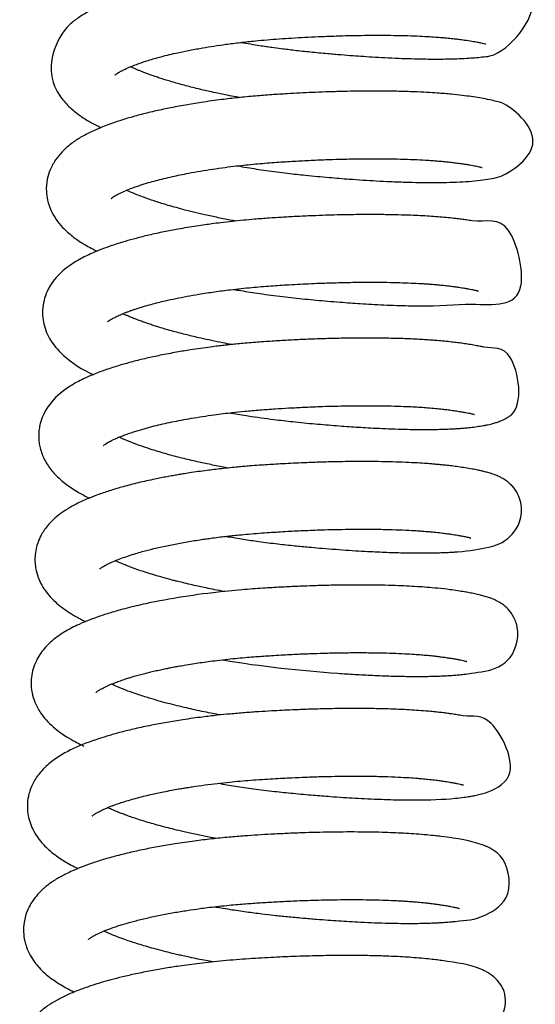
# Model space of a CAD drawing. Header units: inches. Extents: x 0 to 77643, y -44170 to 0.
# Tile 365 of 546: x 76166.67 to 76169.33, y -39544.44 to -39539.37. Entities that reach past the tile are written whole.
import ezdxf

# ---------------------------------------------------------------- set-up
doc = ezdxf.new("R2010")
doc.units = ezdxf.units.IN
doc.header["$MEASUREMENT"] = 0
doc.layers.get('0').update_dxf_attribs({"lineweight": 0})
doc.layers.add('FAKRO LOFT LADDERS', color=7, linetype='Continuous')

# ---------------------------------------------------------------- blocks, each defined once
blk = doc.blocks.new('A$C6AF374F8')
at = {"layer": 'FAKRO LOFT LADDERS', "color": 7, "linetype": 'Continuous'}
for points, knots in [([(606.175, 2338.95), (606.337, 2338.922), (606.653, 2338.869), (607.084, 2338.801), (607.452, 2338.746), (607.821, 2338.694), (608.307, 2338.628), (608.97, 2338.546), (609.769, 2338.459), (610.574, 2338.384), (611.303, 2338.321), (611.924, 2338.273), (612.51, 2338.232), (613.12, 2338.193), (613.784, 2338.157), (614.455, 2338.128), (615.101, 2338.108), (615.675, 2338.096), (616.215, 2338.092), (616.753, 2338.096), (617.294, 2338.109), (617.784, 2338.132), (618.215, 2338.16), (618.621, 2338.205), (619.852, 2338.279), (622.497, 2341.666), (618.752, 2342.501), (616.598, 2342.721), (614.732, 2342.785), (614.006, 2342.799), (613.335, 2342.804), (612.664, 2342.801), (611.936, 2342.792), (609.693, 2342.737), (607.34, 2342.604), (605.247, 2342.35), (604.655, 2342.269), (604.056, 2342.179), (603.505, 2342.086), (602.967, 2341.988), (602.427, 2341.88), (601.786, 2341.739), (601.093, 2341.567), (600.336, 2341.351), (599.592, 2341.104), (598.911, 2340.831), (598.32, 2340.548), (597.794, 2340.231), (596.648, 2339.378), (596.085, 2337.594), (596.713, 2336.38), (596.918, 2336.072), (597.169, 2335.78), (597.43, 2335.527), (597.718, 2335.29), (598.006, 2335.086), (598.363, 2334.863), (598.668, 2334.696), (598.898, 2334.583), (598.947, 2334.559)], [0.52578025, 0.52578025, 0.52578025, 0.52578025, 0.52586724, 0.52595029, 0.52600953, 0.52606237, 0.5261446, 0.52626511, 0.52641024, 0.52656395, 0.52669036, 0.52680021, 0.52690061, 0.52701388, 0.52714279, 0.52728356, 0.5274143, 0.5275439, 0.527657, 0.5277818, 0.52792819, 0.52806821, 0.52818768, 0.52830756, 0.52844932, 0.52950083, 0.53042488, 0.53127321, 0.53143844, 0.53158426, 0.53170809, 0.53182603, 0.53196181, 0.53210769, 0.53303494, 0.53312958, 0.53324727, 0.53336187, 0.53346771, 0.53356596, 0.5336809, 0.5337973, 0.53397203, 0.53414138, 0.53433548, 0.53454596, 0.53472107, 0.53490098, 0.53507105, 0.53599084, 0.53607841, 0.53619896, 0.5363068, 0.53641247, 0.53651776, 0.53663465, 0.53671609, 0.53687653, 0.5369194, 0.5369194, 0.5369194, 0.5369194]), ([(599.681, 2337.271), (599.681, 2337.271), (599.683, 2337.274), (599.71, 2337.298), (599.782, 2337.352), (599.91, 2337.43), (600.107, 2337.536), (600.434, 2337.686), (600.879, 2337.858), (601.419, 2338.036), (602.08, 2338.225), (602.815, 2338.402), (603.542, 2338.552), (604.163, 2338.665), (604.78, 2338.766), (605.422, 2338.859), (606.138, 2338.949), (606.852, 2339.025), (607.523, 2339.086), (608.147, 2339.133), (608.797, 2339.176), (609.464, 2339.215), (610.062, 2339.244), (610.526, 2339.264), (610.905, 2339.278), (611.329, 2339.292), (611.89, 2339.306), (612.583, 2339.318), (613.324, 2339.321), (614.073, 2339.315), (614.755, 2339.3), (615.365, 2339.277), (615.868, 2339.25), (616.272, 2339.224), (616.587, 2339.198), (616.825, 2339.177), (617.01, 2339.158), (617.19, 2339.138), (617.425, 2339.11), (617.735, 2339.068), (618.066, 2339.018), (618.344, 2338.969), (618.55, 2338.927), (618.695, 2338.892), (618.763, 2338.873), (618.795, 2338.862), (618.799, 2338.861), (618.799, 2338.861)], [0.46638157, 0.46638157, 0.46638157, 0.46638157, 0.466410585, 0.466516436, 0.466637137, 0.466717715, 0.466825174, 0.466998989, 0.467172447, 0.467328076, 0.467521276, 0.467739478, 0.467886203, 0.468035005, 0.468155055, 0.468284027, 0.468436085, 0.46858935, 0.468707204, 0.468828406, 0.468950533, 0.469081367, 0.469212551, 0.469295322, 0.469351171, 0.469433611, 0.469544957, 0.469685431, 0.469854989, 0.470008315, 0.470171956, 0.47031865, 0.470445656, 0.470553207, 0.47064165, 0.470711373, 0.470762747, 0.470812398, 0.470885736, 0.470998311, 0.471147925, 0.471288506, 0.471395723, 0.471514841, 0.471611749, 0.471676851, 0.47170707, 0.47170707, 0.47170707, 0.47170707]), ([(606.091, 2336.108), (606.034, 2336.118), (605.83, 2336.156), (605.452, 2336.229), (604.994, 2336.323), (604.581, 2336.413), (604.214, 2336.497), (603.74, 2336.611), (603.154, 2336.762), (602.529, 2336.94), (602.073, 2337.083), (601.756, 2337.189), (601.544, 2337.263), (601.35, 2337.333), (601.171, 2337.4), (601.008, 2337.465), (600.858, 2337.526), (600.709, 2337.589), (600.581, 2337.646), (600.5, 2337.684), (600.47, 2337.698)], [0.463358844, 0.463358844, 0.463358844, 0.463358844, 0.463393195, 0.463483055, 0.463590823, 0.463679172, 0.463746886, 0.463830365, 0.463995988, 0.464153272, 0.46429319, 0.464358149, 0.464420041, 0.464479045, 0.464535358, 0.464589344, 0.464641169, 0.464690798, 0.46475336, 0.464792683, 0.464792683, 0.464792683, 0.464792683]), ([(605.981, 2332.589), (606.147, 2332.56), (606.639, 2332.478), (607.502, 2332.347), (608.51, 2332.215), (609.599, 2332.094), (610.665, 2331.996), (611.653, 2331.917), (612.461, 2331.861), (613.171, 2331.818), (613.897, 2331.782), (614.64, 2331.754), (615.351, 2331.737), (615.999, 2331.731), (616.646, 2331.736), (617.286, 2331.754), (617.932, 2331.792), (618.497, 2331.843), (619.032, 2331.933), (619.761, 2332.013), (622.312, 2333.752), (619.952, 2335.805), (619.273, 2335.926), (618.888, 2336.017), (618.484, 2336.089), (618.049, 2336.157), (617.564, 2336.223), (617.099, 2336.274), (616.664, 2336.313), (616.247, 2336.344), (615.724, 2336.377), (615.068, 2336.407), (614.308, 2336.43), (613.509, 2336.442), (612.73, 2336.442), (612.004, 2336.435), (611.282, 2336.421), (610.567, 2336.399), (609.863, 2336.372), (609.203, 2336.341), (608.507, 2336.302), (607.741, 2336.254), (606.892, 2336.188), (606.033, 2336.105), (605.097, 2335.997), (604.188, 2335.871), (603.279, 2335.722), (602.471, 2335.57), (601.686, 2335.401), (600.973, 2335.226), (600.307, 2335.039), (599.625, 2334.822), (599.004, 2334.591), (598.41, 2334.328), (597.898, 2334.062), (597.392, 2333.725), (596.964, 2333.35), (596.597, 2332.905), (596.333, 2332.428), (596.16, 2331.87), (596.118, 2331.333), (596.194, 2330.779), (596.367, 2330.283), (596.639, 2329.815), (597.007, 2329.367), (597.473, 2328.954), (598.048, 2328.564), (598.486, 2328.327), (598.734, 2328.207), (598.753, 2328.198)], [0.53843927, 0.53843927, 0.53843927, 0.53843927, 0.53852895, 0.53870296, 0.53889688, 0.53905787, 0.53927386, 0.53946003, 0.53959085, 0.53972068, 0.53986214, 0.54001504, 0.54017197, 0.54031743, 0.54045314, 0.54063716, 0.5408149, 0.54100111, 0.54117604, 0.54136925, 0.54205136, 0.54272419, 0.54287184, 0.54302313, 0.54316818, 0.54330492, 0.54344283, 0.54358857, 0.54367623, 0.54376862, 0.54388946, 0.54403583, 0.54419725, 0.54435964, 0.54450733, 0.54464054, 0.54476167, 0.54489899, 0.54502145, 0.54513226, 0.5452448, 0.54538422, 0.54553231, 0.54568956, 0.54584009, 0.54603714, 0.54619375, 0.54636265, 0.54652017, 0.54668621, 0.54683503, 0.54698967, 0.54719994, 0.54734385, 0.54752752, 0.54769451, 0.54787607, 0.54802657, 0.54818604, 0.54832151, 0.54848585, 0.548605, 0.54876174, 0.54890531, 0.54905988, 0.54926295, 0.54945371, 0.54965615, 0.54967241, 0.54967241, 0.54967241, 0.54967241]), ([(599.485, 2330.91), (599.485, 2330.91), (599.493, 2330.918), (599.548, 2330.965), (599.68, 2331.05), (599.885, 2331.161), (600.151, 2331.286), (600.513, 2331.433), (600.928, 2331.58), (601.377, 2331.719), (601.789, 2331.834), (602.198, 2331.939), (602.614, 2332.037), (603.041, 2332.128), (603.52, 2332.223), (604.073, 2332.323), (604.703, 2332.423), (605.324, 2332.511), (606.06, 2332.602), (606.902, 2332.69), (607.867, 2332.767), (608.789, 2332.827), (609.677, 2332.876), (610.489, 2332.91), (611.269, 2332.936), (612.041, 2332.952), (612.85, 2332.96), (613.65, 2332.957), (614.399, 2332.943), (615.074, 2332.92), (615.612, 2332.893), (616.007, 2332.867), (616.287, 2332.846), (616.545, 2332.824), (616.807, 2332.798), (617.073, 2332.769), (617.338, 2332.735), (617.578, 2332.701), (617.789, 2332.669), (617.966, 2332.64), (618.128, 2332.611), (618.269, 2332.584), (618.39, 2332.557), (618.479, 2332.536), (618.545, 2332.518), (618.58, 2332.508), (618.6, 2332.501), (618.601, 2332.501), (618.601, 2332.501)], [0.453533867, 0.453533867, 0.453533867, 0.453533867, 0.453596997, 0.45373627, 0.453859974, 0.453973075, 0.454115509, 0.45423994, 0.454411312, 0.454543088, 0.454650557, 0.454759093, 0.454867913, 0.454964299, 0.455065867, 0.45519949, 0.455332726, 0.455469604, 0.455584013, 0.455779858, 0.455966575, 0.456143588, 0.456310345, 0.456477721, 0.456614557, 0.456769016, 0.456940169, 0.457112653, 0.457280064, 0.457441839, 0.45759139, 0.457685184, 0.457757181, 0.457825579, 0.45791068, 0.4579974, 0.458087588, 0.458188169, 0.458263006, 0.458343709, 0.458422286, 0.458500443, 0.458579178, 0.458658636, 0.458717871, 0.458772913, 0.458848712, 0.458865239, 0.458865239, 0.458865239, 0.458865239]), ([(605.897, 2329.747), (605.831, 2329.759), (605.529, 2329.815), (604.99, 2329.921), (604.33, 2330.064), (603.718, 2330.207), (603.046, 2330.378), (602.361, 2330.57), (601.696, 2330.779), (601.158, 2330.968), (600.675, 2331.156), (600.403, 2331.276), (600.277, 2331.336)], [0.450509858, 0.450509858, 0.450509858, 0.450509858, 0.450549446, 0.450693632, 0.450841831, 0.450969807, 0.451097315, 0.451304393, 0.451470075, 0.451629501, 0.451778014, 0.451942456, 0.451942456, 0.451942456, 0.451942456]), ([(605.796, 2326.226), (605.917, 2326.205), (606.361, 2326.131), (607.199, 2326.001), (608.306, 2325.854), (609.476, 2325.726), (610.468, 2325.636), (611.244, 2325.573), (611.807, 2325.532), (612.346, 2325.495), (612.924, 2325.46), (613.553, 2325.428), (614.186, 2325.402), (614.779, 2325.385), (616.246, 2325.352), (618.26, 2325.592), (621.239, 2325.168), (620.012, 2330.247), (618.774, 2329.633), (617.803, 2329.804), (617.526, 2329.84), (617.221, 2329.879), (616.849, 2329.918), (616.434, 2329.955), (615.99, 2329.988), (615.533, 2330.015), (615.021, 2330.04), (614.421, 2330.061), (613.721, 2330.076), (612.987, 2330.082), (612.299, 2330.08), (611.687, 2330.072), (611.117, 2330.06), (610.51, 2330.043), (609.802, 2330.017), (609.037, 2329.982), (608.295, 2329.94), (607.583, 2329.895), (606.925, 2329.846), (606.295, 2329.789), (605.714, 2329.73), (605.17, 2329.667), (604.701, 2329.607), (604.287, 2329.55), (603.863, 2329.487), (603.399, 2329.413), (602.833, 2329.315), (602.168, 2329.187), (601.445, 2329.029), (600.783, 2328.865), (600.264, 2328.721), (599.849, 2328.595), (599.444, 2328.463), (599.02, 2328.31), (598.603, 2328.14), (598.249, 2327.98), (597.911, 2327.81), (597.139, 2327.366), (596.424, 2326.725), (596.039, 2325.79), (595.936, 2325.286), (595.937, 2324.798), (596.028, 2324.322), (596.189, 2323.896), (596.42, 2323.495), (596.699, 2323.138), (597.332, 2322.509), (597.981, 2322.105), (598.577, 2321.821)], [0.55119359, 0.55119359, 0.55119359, 0.55119359, 0.55125922, 0.55143191, 0.55163819, 0.55184008, 0.5520457, 0.55216293, 0.55225882, 0.55235345, 0.55246248, 0.55258603, 0.55271906, 0.55284353, 0.5529576, 0.55367076, 0.55460038, 0.55525092, 0.55599541, 0.55608345, 0.5561526, 0.55623808, 0.55633926, 0.55644714, 0.55654962, 0.55665536, 0.55675972, 0.55688567, 0.55703331, 0.55718209, 0.55731113, 0.55742023, 0.55751845, 0.5576202, 0.55774478, 0.55789256, 0.55802065, 0.55813214, 0.55826417, 0.55836516, 0.55846472, 0.55857432, 0.55865877, 0.5587217, 0.55880327, 0.55889679, 0.55898736, 0.55913368, 0.55929695, 0.55944339, 0.55957418, 0.55966113, 0.55974853, 0.55988366, 0.56000231, 0.56010786, 0.56020685, 0.5603261, 0.56088154, 0.56101587, 0.56114131, 0.56128096, 0.56139546, 0.56152503, 0.56164744, 0.56178461, 0.5619147, 0.56243243, 0.56243243, 0.56243243, 0.56243243]), ([(599.29, 2324.55), (599.29, 2324.55), (599.296, 2324.556), (599.333, 2324.588), (599.403, 2324.637), (599.499, 2324.696), (599.597, 2324.751), (599.719, 2324.813), (599.871, 2324.885), (600.051, 2324.964), (600.251, 2325.044), (600.415, 2325.106), (600.565, 2325.159), (600.728, 2325.215), (600.923, 2325.278), (601.191, 2325.36), (601.52, 2325.454), (601.891, 2325.551), (602.316, 2325.653), (602.988, 2325.801), (603.845, 2325.96), (604.801, 2326.106), (605.709, 2326.224), (606.679, 2326.327), (607.688, 2326.407), (608.719, 2326.475), (609.608, 2326.521), (610.338, 2326.55), (610.84, 2326.567), (611.317, 2326.58), (611.821, 2326.59), (612.369, 2326.597), (613.003, 2326.599), (613.677, 2326.593), (614.341, 2326.578), (614.925, 2326.557), (615.356, 2326.535), (615.661, 2326.516), (615.861, 2326.503), (616.04, 2326.489), (616.221, 2326.474), (616.434, 2326.455), (616.692, 2326.429), (616.961, 2326.398), (617.199, 2326.366), (617.39, 2326.339), (617.548, 2326.315), (617.703, 2326.29), (617.849, 2326.265), (617.99, 2326.239), (618.109, 2326.215), (618.212, 2326.192), (618.29, 2326.173), (618.339, 2326.16), (618.364, 2326.153), (618.401, 2326.142), (618.397, 2326.143), (618.396, 2326.144), (618.396, 2326.144)], [0.440684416, 0.440684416, 0.440684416, 0.440684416, 0.440749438, 0.440845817, 0.440952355, 0.4410041, 0.44108583, 0.441148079, 0.441206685, 0.441311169, 0.441386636, 0.44144205, 0.441491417, 0.441543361, 0.441605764, 0.441676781, 0.441786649, 0.44188622, 0.441976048, 0.442109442, 0.442377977, 0.442549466, 0.442716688, 0.442931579, 0.443122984, 0.443301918, 0.443524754, 0.443634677, 0.443726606, 0.443819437, 0.443917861, 0.444029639, 0.444155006, 0.444315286, 0.444466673, 0.444605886, 0.444732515, 0.444791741, 0.444846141, 0.444895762, 0.444941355, 0.445001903, 0.44508547, 0.445182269, 0.4452684, 0.445338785, 0.445399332, 0.445457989, 0.445537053, 0.445604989, 0.445675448, 0.4457467, 0.44581621, 0.445863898, 0.445899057, 0.445946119, 0.446025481, 0.446044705, 0.446044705, 0.446044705, 0.446044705]), ([(605.698, 2323.386), (605.543, 2323.415), (605.189, 2323.482), (604.655, 2323.59), (604.152, 2323.7), (603.729, 2323.798), (603.375, 2323.884), (603.029, 2323.972), (602.673, 2324.067), (602.308, 2324.17), (601.978, 2324.269), (601.704, 2324.355), (601.461, 2324.434), (601.219, 2324.517), (600.977, 2324.604), (600.744, 2324.692), (600.529, 2324.778), (600.346, 2324.855), (600.21, 2324.915), (600.127, 2324.953), (600.09, 2324.971), (600.08, 2324.975)], [0.437662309, 0.437662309, 0.437662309, 0.437662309, 0.437755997, 0.437878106, 0.437994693, 0.438077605, 0.438155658, 0.438232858, 0.438316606, 0.438408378, 0.438502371, 0.438568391, 0.438628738, 0.438704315, 0.438774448, 0.438847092, 0.438925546, 0.438991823, 0.439045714, 0.439082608, 0.439094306, 0.439094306, 0.439094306, 0.439094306]), ([(605.592, 2319.867), (605.623, 2319.862), (605.937, 2319.808), (606.689, 2319.686), (607.748, 2319.538), (608.905, 2319.403), (609.989, 2319.3), (610.916, 2319.222), (611.617, 2319.17), (612.117, 2319.137), (612.623, 2319.106), (613.177, 2319.076), (613.797, 2319.048), (614.43, 2319.027), (615.007, 2319.015), (615.491, 2319.011), (615.908, 2319.011), (616.322, 2319.017), (616.72, 2319.028), (617.053, 2319.042), (617.312, 2319.057), (617.538, 2319.073), (617.797, 2319.094), (618.105, 2319.126), (618.425, 2319.171), (618.687, 2319.216), (618.883, 2319.255), (619.058, 2319.295), (619.246, 2319.344), (619.415, 2319.398), (619.573, 2319.457), (619.741, 2319.531), (619.922, 2319.632), (620.762, 2320.18), (620.283, 2323.472), (619.094, 2323.15), (618.487, 2323.296), (618.232, 2323.342), (617.938, 2323.392), (617.635, 2323.438), (617.338, 2323.479), (617.016, 2323.519), (616.667, 2323.556), (616.311, 2323.588), (615.969, 2323.614), (615.623, 2323.637), (615.235, 2323.659), (614.706, 2323.684), (614.004, 2323.706), (613.124, 2323.72), (612.223, 2323.721), (611.353, 2323.709), (610.508, 2323.689), (609.656, 2323.658), (608.808, 2323.619), (607.967, 2323.572), (607.125, 2323.516), (606.433, 2323.459), (605.921, 2323.41), (605.593, 2323.376), (605.287, 2323.342), (604.958, 2323.303), (604.379, 2323.231), (603.659, 2323.128), (602.797, 2322.984), (602.037, 2322.84), (601.279, 2322.675), (600.603, 2322.509), (600.054, 2322.356), (599.626, 2322.226), (599.217, 2322.091), (598.774, 2321.93), (598.368, 2321.763), (598.018, 2321.602), (597.692, 2321.437), (596.763, 2320.895), (595.977, 2320.092), (595.764, 2319.029), (595.739, 2318.72), (595.752, 2318.421), (595.8, 2318.118), (595.884, 2317.818), (596.01, 2317.514), (596.228, 2317.121), (596.602, 2316.652), (597.144, 2316.18), (597.749, 2315.789), (598.165, 2315.57), (598.359, 2315.477)], [0.5639434, 0.5639434, 0.5639434, 0.5639434, 0.5639598, 0.56411263, 0.56434486, 0.56451645, 0.56471935, 0.56491566, 0.56501306, 0.56510339, 0.56519316, 0.56529947, 0.56542327, 0.56556148, 0.56569037, 0.56579577, 0.56588887, 0.56598442, 0.56609874, 0.56619538, 0.56625729, 0.56631947, 0.5663946, 0.56649541, 0.56661589, 0.56672689, 0.56679583, 0.56686156, 0.56695172, 0.56702886, 0.56708237, 0.56714195, 0.56722314, 0.56727349, 0.56792003, 0.56846701, 0.56854164, 0.56863447, 0.56874383, 0.56883836, 0.56892136, 0.5690063, 0.56910474, 0.56919778, 0.56927294, 0.56935267, 0.56943996, 0.56953475, 0.56969853, 0.56987751, 0.57005643, 0.57020947, 0.57035576, 0.57051115, 0.57066002, 0.57079982, 0.57094981, 0.57109952, 0.57116315, 0.57122176, 0.57127513, 0.57132739, 0.5714, 0.57159106, 0.57172869, 0.57189789, 0.57204698, 0.57220504, 0.57234605, 0.57243265, 0.57252079, 0.57265976, 0.57279133, 0.57287206, 0.57298232, 0.57310662, 0.57380158, 0.57388184, 0.57395617, 0.57404434, 0.5741144, 0.57420169, 0.57428931, 0.57438596, 0.57457526, 0.57480722, 0.5750193, 0.57519016, 0.57519016, 0.57519016, 0.57519016]), ([(599.093, 2318.188), (599.093, 2318.188), (599.102, 2318.197), (599.151, 2318.238), (599.264, 2318.314), (599.442, 2318.413), (599.655, 2318.516), (599.857, 2318.604), (600.037, 2318.676), (600.245, 2318.755), (600.491, 2318.841), (600.747, 2318.924), (600.992, 2318.998), (601.227, 2319.065), (601.461, 2319.129), (601.901, 2319.242), (602.597, 2319.401), (603.629, 2319.597), (604.686, 2319.759), (605.618, 2319.874), (606.41, 2319.957), (607.147, 2320.021), (607.905, 2320.074), (608.665, 2320.121), (609.423, 2320.16), (610.18, 2320.192), (610.86, 2320.213), (611.45, 2320.226), (611.999, 2320.234), (612.579, 2320.238), (613.231, 2320.235), (613.909, 2320.224), (614.52, 2320.205), (615.015, 2320.182), (615.424, 2320.159), (615.818, 2320.131), (616.196, 2320.099), (616.523, 2320.065), (616.807, 2320.031), (617.084, 2319.994), (617.349, 2319.955), (617.574, 2319.919), (617.756, 2319.886), (617.9, 2319.857), (618.021, 2319.83), (618.11, 2319.809), (618.192, 2319.786), (618.211, 2319.779), (618.211, 2319.779)], [0.427837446, 0.427837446, 0.427837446, 0.427837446, 0.42790778, 0.428026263, 0.428137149, 0.428254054, 0.428383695, 0.428456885, 0.428517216, 0.428598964, 0.428686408, 0.428769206, 0.428842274, 0.428907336, 0.428970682, 0.429035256, 0.429258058, 0.429486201, 0.429735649, 0.429925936, 0.430050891, 0.430203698, 0.430355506, 0.430488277, 0.430640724, 0.430792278, 0.430927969, 0.431040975, 0.431145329, 0.431261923, 0.431401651, 0.431562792, 0.431713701, 0.431830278, 0.431928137, 0.432031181, 0.432152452, 0.432258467, 0.432338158, 0.432440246, 0.432549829, 0.432649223, 0.432736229, 0.432819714, 0.4328981, 0.432972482, 0.433078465, 0.433163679, 0.433163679, 0.433163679, 0.433163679]), ([(605.505, 2317.025), (605.457, 2317.034), (605.155, 2317.09), (604.618, 2317.195), (603.875, 2317.355), (603.117, 2317.536), (602.338, 2317.742), (601.674, 2317.939), (601.106, 2318.126), (600.599, 2318.309), (600.183, 2318.477), (599.956, 2318.581), (599.882, 2318.616)], [0.42481344, 0.42481344, 0.42481344, 0.42481344, 0.424842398, 0.424996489, 0.42514423, 0.425315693, 0.425499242, 0.425693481, 0.425821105, 0.425972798, 0.426151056, 0.426247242, 0.426247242, 0.426247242, 0.426247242]), ([(605.391, 2313.507), (605.426, 2313.501), (605.725, 2313.45), (606.289, 2313.358), (607.148, 2313.233), (608.035, 2313.119), (608.9, 2313.024), (609.615, 2312.957), (610.259, 2312.9), (610.894, 2312.848), (611.569, 2312.799), (612.224, 2312.757), (612.979, 2312.715), (613.835, 2312.677), (614.773, 2312.653), (615.452, 2312.649), (615.903, 2312.653), (616.157, 2312.657), (616.419, 2312.664), (616.701, 2312.674), (616.97, 2312.687), (617.183, 2312.701), (617.947, 2312.755), (618.804, 2312.915), (619.737, 2313.137), (620.355, 2313.855), (620.558, 2314.266), (620.658, 2314.74), (620.62, 2315.235), (620.481, 2315.62), (620.325, 2315.885), (620.169, 2316.082), (620.008, 2316.242), (619.811, 2316.396), (619.637, 2316.502), (619.44, 2316.601), (619.222, 2316.691), (618.981, 2316.769), (618.747, 2316.832), (618.536, 2316.882), (618.298, 2316.933), (617.999, 2316.988), (617.664, 2317.043), (617.309, 2317.096), (616.978, 2317.139), (616.687, 2317.172), (616.446, 2317.196), (616.23, 2317.216), (615.996, 2317.236), (615.677, 2317.26), (615.24, 2317.288), (614.655, 2317.317), (613.977, 2317.341), (613.237, 2317.356), (612.519, 2317.36), (611.855, 2317.357), (611.289, 2317.35), (610.8, 2317.34), (610.382, 2317.329), (609.982, 2317.316), (609.532, 2317.299), (609.016, 2317.277), (608.484, 2317.251), (607.992, 2317.223), (607.541, 2317.195), (607.096, 2317.166), (606.685, 2317.135), (606.322, 2317.105), (605.981, 2317.074), (605.598, 2317.036), (605.186, 2316.992), (604.789, 2316.946), (604.388, 2316.896), (603.963, 2316.838), (603.549, 2316.777), (603.203, 2316.723), (602.916, 2316.675), (602.645, 2316.628), (602.355, 2316.576), (602.048, 2316.517), (601.547, 2316.416), (600.878, 2316.268), (600.124, 2316.073), (599.445, 2315.872), (598.872, 2315.679), (598.302, 2315.46), (597.821, 2315.244), (597.358, 2315.001), (596.956, 2314.748), (596.6, 2314.468), (596.314, 2314.188), (596.1, 2313.929), (595.903, 2313.634), (595.744, 2313.317), (595.62, 2312.945), (595.555, 2312.587), (595.543, 2312.22), (595.585, 2311.822), (595.693, 2311.432), (595.865, 2311.049), (596.074, 2310.71), (596.316, 2310.411), (596.608, 2310.116), (596.911, 2309.863), (597.202, 2309.657), (597.44, 2309.506), (597.607, 2309.407), (597.781, 2309.311), (597.958, 2309.217), (598.095, 2309.149), (598.167, 2309.115)], [0.57670745, 0.57670745, 0.57670745, 0.57670745, 0.57672634, 0.57686878, 0.57700842, 0.57718012, 0.57733381, 0.57746233, 0.57755738, 0.57767667, 0.57780463, 0.57792712, 0.57804381, 0.57823763, 0.5784374, 0.57863769, 0.57870187, 0.57876414, 0.57882674, 0.57890376, 0.57898743, 0.57904961, 0.57908906, 0.57966728, 0.58008613, 0.58017873, 0.58025954, 0.58035583, 0.58045529, 0.58054115, 0.58059462, 0.58064357, 0.58069926, 0.58076057, 0.58083543, 0.58088958, 0.58098455, 0.58111325, 0.58120651, 0.58128264, 0.58137402, 0.581485, 0.58160647, 0.58170889, 0.5818096, 0.58189017, 0.58194491, 0.58199674, 0.58205399, 0.58211767, 0.58222579, 0.5823574, 0.5825038, 0.58265189, 0.58280118, 0.58291858, 0.583024, 0.58311224, 0.58318338, 0.58324803, 0.58332534, 0.58342122, 0.58351878, 0.58360388, 0.58367772, 0.58375395, 0.58383661, 0.58389308, 0.58394492, 0.58401676, 0.58409666, 0.58416583, 0.58423171, 0.58431526, 0.58440037, 0.58446425, 0.58451275, 0.58456516, 0.58462278, 0.58468457, 0.58474962, 0.58492944, 0.58510933, 0.58526055, 0.58542101, 0.58555487, 0.58573605, 0.58585972, 0.58600657, 0.58614794, 0.58625764, 0.58635474, 0.5864368, 0.58655175, 0.58664332, 0.58674902, 0.58683673, 0.58692966, 0.58706345, 0.58715907, 0.5872737, 0.58739846, 0.58750012, 0.58762795, 0.58774878, 0.58780679, 0.58786859, 0.58791069, 0.58797017, 0.58803249, 0.58803249, 0.58803249, 0.58803249]), ([(598.898, 2311.828), (598.898, 2311.828), (598.904, 2311.834), (598.938, 2311.863), (599.001, 2311.909), (599.084, 2311.961), (599.17, 2312.009), (599.267, 2312.061), (599.373, 2312.113), (599.474, 2312.16), (599.582, 2312.209), (599.747, 2312.278), (600.014, 2312.382), (600.359, 2312.502), (600.723, 2312.616), (601.151, 2312.739), (601.68, 2312.876), (602.335, 2313.023), (602.92, 2313.138), (603.399, 2313.224), (603.765, 2313.285), (604.108, 2313.338), (604.417, 2313.383), (604.74, 2313.427), (605.083, 2313.471), (605.421, 2313.511), (605.742, 2313.547), (606.113, 2313.585), (606.581, 2313.628), (607.105, 2313.67), (607.613, 2313.706), (608.102, 2313.738), (608.562, 2313.764), (609.033, 2313.789), (609.508, 2313.811), (609.992, 2313.83), (610.554, 2313.849), (611.201, 2313.865), (611.967, 2313.876), (612.779, 2313.877), (613.585, 2313.866), (614.324, 2313.844), (614.851, 2313.82), (615.204, 2313.799), (615.415, 2313.785), (615.603, 2313.771), (615.786, 2313.756), (615.999, 2313.738), (616.262, 2313.712), (616.548, 2313.679), (616.805, 2313.645), (617.011, 2313.615), (617.182, 2313.59), (617.356, 2313.561), (617.544, 2313.528), (617.711, 2313.495), (617.835, 2313.467), (617.917, 2313.447), (617.96, 2313.435), (618.001, 2313.423), (618.014, 2313.418), (618.015, 2313.418)], [0.414990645, 0.414990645, 0.414990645, 0.414990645, 0.415057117, 0.415141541, 0.415223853, 0.415308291, 0.415357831, 0.415410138, 0.415477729, 0.415525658, 0.415557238, 0.415624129, 0.415734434, 0.415861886, 0.415974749, 0.416070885, 0.416229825, 0.416396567, 0.416553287, 0.416633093, 0.416714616, 0.41679119, 0.416851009, 0.416908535, 0.416990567, 0.417059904, 0.417111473, 0.417182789, 0.417279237, 0.417385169, 0.417486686, 0.417572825, 0.417666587, 0.417751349, 0.41784402, 0.417941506, 0.418033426, 0.418174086, 0.418326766, 0.418500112, 0.41868501, 0.418857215, 0.419014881, 0.419076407, 0.419133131, 0.419185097, 0.419232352, 0.419289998, 0.419373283, 0.419475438, 0.419571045, 0.419645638, 0.419709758, 0.41977757, 0.41987284, 0.419981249, 0.420061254, 0.420134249, 0.420182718, 0.420231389, 0.420314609, 0.420314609, 0.420314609, 0.420314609]), ([(605.337, 2310.659), (605.288, 2310.668), (605.073, 2310.708), (604.716, 2310.776), (604.302, 2310.861), (603.926, 2310.942), (603.552, 2311.026), (603.191, 2311.111), (602.898, 2311.184), (602.671, 2311.242), (602.45, 2311.3), (602.143, 2311.384), (601.778, 2311.489), (601.373, 2311.613), (600.987, 2311.739), (600.644, 2311.86), (600.365, 2311.966), (600.133, 2312.058), (599.907, 2312.153), (599.762, 2312.219), (599.688, 2312.254)], [0.411957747, 0.411957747, 0.411957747, 0.411957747, 0.411987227, 0.412088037, 0.412176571, 0.412244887, 0.412327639, 0.412419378, 0.412483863, 0.412526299, 0.412576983, 0.412639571, 0.41274662, 0.41284926, 0.412955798, 0.413068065, 0.413152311, 0.4132193, 0.413301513, 0.413396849, 0.413396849, 0.413396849, 0.413396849]), ([(605.202, 2307.145), (605.21, 2307.143), (607.175, 2306.81), (609.596, 2306.555), (612.066, 2306.393), (612.993, 2306.343), (613.925, 2306.307), (614.787, 2306.29), (615.428, 2306.288), (615.893, 2306.295), (616.231, 2306.303), (616.546, 2306.315), (616.841, 2306.33), (617.118, 2306.348), (617.389, 2306.371), (617.712, 2306.404), (618.715, 2306.556), (620.266, 2306.693), (620.463, 2308.596), (620.363, 2309.107), (620.115, 2309.577), (619.799, 2309.903), (619.496, 2310.115), (619.238, 2310.245), (618.997, 2310.34), (618.75, 2310.418), (618.508, 2310.483), (618.237, 2310.544), (617.964, 2310.598), (617.67, 2310.65), (617.34, 2310.702), (616.885, 2310.767), (616.353, 2310.828), (615.786, 2310.878), (615.252, 2310.915), (614.707, 2310.945), (614.093, 2310.97), (613.386, 2310.989), (612.567, 2311), (611.693, 2310.998), (610.842, 2310.985), (610.085, 2310.966), (609.481, 2310.944), (609.005, 2310.925), (608.611, 2310.906), (608.204, 2310.885), (607.762, 2310.86), (607.284, 2310.831), (606.763, 2310.796), (606.169, 2310.749), (604.332, 2310.579), (602.538, 2310.311), (601.014, 2309.981), (600.533, 2309.867), (600.07, 2309.748), (599.654, 2309.632), (599.301, 2309.524), (598.864, 2309.383), (598.366, 2309.204), (597.856, 2308.99), (597.365, 2308.753), (596.925, 2308.5), (596.559, 2308.232), (596.3, 2308.007), (596.073, 2307.776), (595.851, 2307.499), (595.665, 2307.197), (595.509, 2306.855), (595.394, 2306.472), (595.336, 2305.979), (595.382, 2305.459), (595.549, 2304.914), (595.804, 2304.447), (596.132, 2304.03), (596.481, 2303.69), (596.84, 2303.41), (597.214, 2303.16), (597.571, 2302.954), (597.877, 2302.798), (598.033, 2302.724), (598.074, 2302.705)], [0.58953743, 0.58953743, 0.58953743, 0.58953743, 0.58954199, 0.59058132, 0.59074344, 0.59092095, 0.59111613, 0.5913092, 0.59147837, 0.59156146, 0.59165099, 0.59173727, 0.59181405, 0.59189678, 0.59197909, 0.5920638, 0.5922028, 0.59308187, 0.59317458, 0.59326485, 0.59338126, 0.59348418, 0.59357891, 0.59367947, 0.59378767, 0.59388662, 0.59399394, 0.59410877, 0.5942137, 0.59430213, 0.59441163, 0.5945362, 0.59470631, 0.59484249, 0.59495951, 0.59508285, 0.59520922, 0.59535379, 0.5955164, 0.5956904, 0.59584676, 0.59598174, 0.59609625, 0.59616661, 0.59623229, 0.59630267, 0.59637938, 0.59646253, 0.5965522, 0.59665176, 0.5967741, 0.59752428, 0.59763277, 0.59773416, 0.59783831, 0.59794451, 0.59802723, 0.59809942, 0.5982754, 0.5984287, 0.59854598, 0.59874133, 0.59886413, 0.59895005, 0.59903747, 0.59914544, 0.59925137, 0.59933247, 0.59944929, 0.59956761, 0.59972008, 0.59985291, 0.60002669, 0.60015972, 0.60031305, 0.60045312, 0.60055837, 0.60069754, 0.60079771, 0.60083349, 0.60083349, 0.60083349, 0.60083349]), ([(598.703, 2305.468), (598.703, 2305.468), (598.704, 2305.469), (598.711, 2305.476), (598.737, 2305.497), (598.776, 2305.527), (598.831, 2305.564), (598.896, 2305.604), (598.976, 2305.65), (599.085, 2305.707), (599.2, 2305.763), (599.306, 2305.812), (599.392, 2305.85), (599.484, 2305.889), (599.625, 2305.947), (599.827, 2306.024), (600.078, 2306.112), (600.314, 2306.189), (600.521, 2306.253), (600.742, 2306.317), (600.999, 2306.389), (601.267, 2306.458), (601.533, 2306.524), (601.805, 2306.587), (602.083, 2306.648), (602.339, 2306.701), (602.55, 2306.743), (602.743, 2306.78), (602.968, 2306.821), (603.283, 2306.877), (603.658, 2306.938), (604.067, 2307), (604.487, 2307.059), (604.961, 2307.12), (605.475, 2307.179), (606.002, 2307.233), (606.483, 2307.276), (606.925, 2307.31), (607.336, 2307.339), (607.773, 2307.368), (608.373, 2307.404), (609.093, 2307.441), (609.888, 2307.473), (610.666, 2307.497), (611.506, 2307.513), (612.416, 2307.518), (613.26, 2307.508), (613.995, 2307.488), (614.589, 2307.463), (615.08, 2307.434), (615.409, 2307.41), (615.615, 2307.393), (615.743, 2307.382), (615.862, 2307.371), (615.979, 2307.359), (616.114, 2307.345), (616.29, 2307.325), (616.507, 2307.297), (616.749, 2307.264), (616.966, 2307.232), (617.158, 2307.201), (617.325, 2307.171), (617.487, 2307.14), (617.627, 2307.109), (617.73, 2307.084), (617.782, 2307.069), (617.815, 2307.059), (617.82, 2307.057), (617.82, 2307.057)], [0.402139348, 0.402139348, 0.402139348, 0.402139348, 0.402161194, 0.402213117, 0.402275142, 0.402340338, 0.402393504, 0.402452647, 0.402507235, 0.402568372, 0.402640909, 0.402685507, 0.402719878, 0.402755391, 0.402802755, 0.40288948, 0.40298138, 0.40306161, 0.403112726, 0.403176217, 0.40325357, 0.403325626, 0.403390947, 0.403460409, 0.40353015, 0.403593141, 0.403640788, 0.403676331, 0.403724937, 0.403791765, 0.403884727, 0.403967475, 0.404051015, 0.404145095, 0.404256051, 0.40435837, 0.404456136, 0.404537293, 0.404614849, 0.404693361, 0.404789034, 0.404959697, 0.405108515, 0.405251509, 0.405418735, 0.405614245, 0.405818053, 0.405970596, 0.406121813, 0.406252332, 0.406352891, 0.406392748, 0.406430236, 0.406466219, 0.406500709, 0.4065382, 0.406595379, 0.406673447, 0.406762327, 0.406860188, 0.406931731, 0.407010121, 0.407103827, 0.407198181, 0.407290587, 0.407355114, 0.407428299, 0.407462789, 0.407462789, 0.407462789, 0.407462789]), ([(605.114, 2304.303), (605.011, 2304.322), (604.77, 2304.367), (604.366, 2304.446), (603.921, 2304.539), (603.454, 2304.642), (602.991, 2304.751), (602.501, 2304.873), (602.007, 2305.006), (601.461, 2305.163), (600.896, 2305.341), (600.317, 2305.545), (599.854, 2305.729), (599.594, 2305.845), (599.498, 2305.891), (599.493, 2305.893)], [0.399112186, 0.399112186, 0.399112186, 0.399112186, 0.399174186, 0.399258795, 0.399361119, 0.399453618, 0.399558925, 0.399667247, 0.399787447, 0.399910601, 0.400074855, 0.400239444, 0.400421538, 0.400538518, 0.400544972, 0.400544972, 0.400544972, 0.400544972]), ([(605.002, 2300.785), (605.293, 2300.735), (605.892, 2300.637), (606.861, 2300.496), (607.859, 2300.371), (608.895, 2300.264), (609.854, 2300.178), (610.716, 2300.11), (611.428, 2300.06), (612.077, 2300.021), (612.732, 2299.986), (613.397, 2299.959), (614.024, 2299.94), (614.583, 2299.93), (615.75, 2299.924), (616.795, 2299.963), (617.632, 2300.057), (617.973, 2300.111), (618.242, 2300.16), (618.508, 2300.22), (618.97, 2300.347), (620.744, 2301.092), (618.994, 2304.551), (618.117, 2304.158), (617.332, 2304.314), (617.065, 2304.352), (616.826, 2304.386), (616.588, 2304.417), (616.319, 2304.448), (616.018, 2304.479), (615.499, 2304.525), (614.718, 2304.577), (613.696, 2304.618), (612.661, 2304.637), (611.656, 2304.639), (610.647, 2304.625), (609.7, 2304.599), (608.747, 2304.562), (607.891, 2304.519), (607.069, 2304.469), (606.353, 2304.419), (605.634, 2304.358), (604.908, 2304.284), (604.266, 2304.209), (603.681, 2304.132), (603.065, 2304.043), (602.347, 2303.926), (601.52, 2303.772), (600.731, 2303.602), (600.013, 2303.426), (599.402, 2303.256), (598.038, 2302.829), (596.978, 2302.382), (596.111, 2301.657), (595.849, 2301.385), (595.636, 2301.107), (595.442, 2300.788), (595.298, 2300.457), (595.191, 2300.054), (595.146, 2299.662), (595.174, 2299.217), (595.268, 2298.806), (595.435, 2298.396), (595.64, 2298.05), (595.88, 2297.741), (596.129, 2297.479), (596.411, 2297.228), (596.713, 2297.001), (597.021, 2296.799), (597.333, 2296.617), (597.587, 2296.484), (597.738, 2296.411), (597.772, 2296.395)], [0.60232268, 0.60232268, 0.60232268, 0.60232268, 0.60247959, 0.60264302, 0.60283389, 0.6030029, 0.60318697, 0.60334263, 0.60346892, 0.60358053, 0.60370915, 0.60384863, 0.60398002, 0.6041017, 0.60421486, 0.60477997, 0.60493357, 0.60504384, 0.60514391, 0.60526091, 0.60537391, 0.60579483, 0.60643948, 0.60702494, 0.6071278, 0.60721173, 0.60727505, 0.60734039, 0.60741486, 0.60749386, 0.60757576, 0.60780433, 0.60803969, 0.60822853, 0.60842214, 0.60861126, 0.60878224, 0.60892876, 0.60911384, 0.60922903, 0.60935738, 0.60948818, 0.60960803, 0.60974368, 0.60983554, 0.60993012, 0.61008802, 0.61024749, 0.61042318, 0.61058237, 0.61072323, 0.61085241, 0.61159769, 0.6117125, 0.61183188, 0.6119258, 0.6120096, 0.61214081, 0.61221632, 0.61233893, 0.61244875, 0.61256336, 0.61267763, 0.61280261, 0.61290942, 0.61300815, 0.61312076, 0.6132407, 0.61333661, 0.61343735, 0.6135405, 0.61356993, 0.61356993, 0.61356993, 0.61356993]), ([(598.506, 2299.106), (598.506, 2299.106), (598.506, 2299.106), (598.513, 2299.112), (598.535, 2299.132), (598.575, 2299.162), (598.614, 2299.189), (598.664, 2299.221), (598.731, 2299.261), (598.82, 2299.31), (598.941, 2299.372), (599.075, 2299.436), (599.238, 2299.508), (599.415, 2299.58), (599.582, 2299.644), (599.769, 2299.712), (600.025, 2299.799), (600.364, 2299.905), (600.748, 2300.014), (601.136, 2300.114), (601.496, 2300.2), (601.842, 2300.277), (602.192, 2300.35), (602.567, 2300.423), (602.906, 2300.484), (603.175, 2300.53), (603.415, 2300.569), (603.786, 2300.627), (604.306, 2300.701), (604.945, 2300.781), (605.553, 2300.847), (606.122, 2300.901), (606.681, 2300.946), (607.245, 2300.986), (607.802, 2301.022), (608.311, 2301.05), (608.876, 2301.079), (609.533, 2301.107), (610.275, 2301.131), (611.046, 2301.148), (611.865, 2301.156), (612.725, 2301.153), (613.544, 2301.136), (614.247, 2301.109), (614.818, 2301.078), (615.217, 2301.049), (615.528, 2301.023), (615.822, 2300.995), (616.136, 2300.96), (616.41, 2300.923), (616.615, 2300.894), (616.785, 2300.869), (616.967, 2300.839), (617.156, 2300.806), (617.329, 2300.771), (617.467, 2300.74), (617.556, 2300.717), (617.605, 2300.703), (617.622, 2300.696), (617.623, 2300.696)], [0.389284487, 0.389284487, 0.389284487, 0.389284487, 0.389288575, 0.389364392, 0.389409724, 0.389470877, 0.389529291, 0.389571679, 0.389606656, 0.38969114, 0.389747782, 0.389806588, 0.389890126, 0.389964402, 0.390022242, 0.39007722, 0.39016219, 0.390277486, 0.390389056, 0.390489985, 0.390588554, 0.390662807, 0.390743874, 0.390838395, 0.390919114, 0.390969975, 0.391014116, 0.391074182, 0.391205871, 0.39133761, 0.391461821, 0.391567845, 0.39167085, 0.391786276, 0.391893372, 0.391991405, 0.392079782, 0.39221954, 0.392372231, 0.392515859, 0.392681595, 0.392875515, 0.393065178, 0.393233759, 0.393380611, 0.393503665, 0.393561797, 0.393651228, 0.393771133, 0.393868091, 0.393940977, 0.394004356, 0.394074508, 0.394177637, 0.394274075, 0.394378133, 0.39446228, 0.394527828, 0.39461234, 0.39461234, 0.39461234, 0.39461234]), ([(604.92, 2297.942), (604.788, 2297.966), (604.435, 2298.033), (603.87, 2298.147), (603.27, 2298.278), (602.75, 2298.401), (602.287, 2298.517), (601.869, 2298.629), (601.458, 2298.746), (601.075, 2298.862), (600.728, 2298.974), (600.433, 2299.075), (600.187, 2299.163), (599.966, 2299.247), (599.732, 2299.34), (599.507, 2299.435), (599.36, 2299.502), (599.298, 2299.532)], [0.386259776, 0.386259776, 0.386259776, 0.386259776, 0.386340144, 0.386474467, 0.386610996, 0.386723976, 0.386819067, 0.386928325, 0.387020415, 0.387123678, 0.387224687, 0.387303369, 0.387377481, 0.387447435, 0.387513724, 0.387612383, 0.387692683, 0.387692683, 0.387692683, 0.387692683]), ([(604.804, 2294.424), (604.916, 2294.405), (605.185, 2294.359), (605.735, 2294.271), (606.439, 2294.167), (607.19, 2294.069), (607.893, 2293.987), (608.595, 2293.914), (609.333, 2293.846), (610.036, 2293.787), (610.658, 2293.739), (611.215, 2293.701), (611.777, 2293.666), (612.393, 2293.633), (613.079, 2293.602), (613.765, 2293.581), (614.388, 2293.569), (614.922, 2293.567), (615.438, 2293.571), (615.864, 2293.582), (616.193, 2293.595), (616.387, 2293.605), (616.541, 2293.615), (616.683, 2293.624), (616.839, 2293.636), (617.017, 2293.651), (617.797, 2293.737), (618.334, 2293.696), (620.3, 2294.859), (619.903, 2296.725), (619.374, 2297.196), (619.236, 2297.301), (619.114, 2297.38), (618.998, 2297.446), (618.874, 2297.508), (618.737, 2297.567), (618.05, 2297.824), (617.315, 2297.944), (616.14, 2298.086), (615.725, 2298.128), (615.223, 2298.169), (614.69, 2298.204), (614.154, 2298.231), (613.582, 2298.252), (612.931, 2298.268), (612.209, 2298.277), (611.481, 2298.277), (610.762, 2298.269), (610.05, 2298.254), (609.296, 2298.231), (608.517, 2298.2), (607.761, 2298.162), (607.037, 2298.119), (606.317, 2298.071), (605.52, 2298.005), (604.654, 2297.918), (603.721, 2297.806), (602.823, 2297.676), (601.963, 2297.532), (601.173, 2297.38), (600.409, 2297.212), (599.673, 2297.027), (599.101, 2296.863), (598.667, 2296.725), (598.367, 2296.623), (598.11, 2296.529), (597.898, 2296.447), (597.696, 2296.364), (597.447, 2296.257), (597.178, 2296.131), (596.924, 2295.999), (596.731, 2295.89), (596.579, 2295.797), (596.409, 2295.685), (596.219, 2295.548), (596.023, 2295.387), (595.85, 2295.227), (595.651, 2295.018), (595.445, 2294.757), (595.226, 2294.393), (595.072, 2294.014), (594.974, 2293.575), (594.949, 2293.133), (595.006, 2292.704), (595.126, 2292.299), (595.296, 2291.927), (595.525, 2291.577), (595.78, 2291.273), (596.06, 2290.998), (596.375, 2290.742), (596.703, 2290.515), (597.026, 2290.319), (597.316, 2290.162), (597.501, 2290.07), (597.58, 2290.032)], [0.61508986, 0.61508986, 0.61508986, 0.61508986, 0.61515014, 0.61523457, 0.61538336, 0.61552213, 0.6156288, 0.61575187, 0.61589108, 0.61601939, 0.61612876, 0.61622937, 0.61632772, 0.6164454, 0.61658426, 0.61673582, 0.6168722, 0.61699095, 0.61710302, 0.61724448, 0.61731638, 0.61736935, 0.61740783, 0.61744889, 0.61749427, 0.61754794, 0.61761392, 0.61823132, 0.61861568, 0.61902135, 0.61906765, 0.61912278, 0.61916183, 0.61919588, 0.61925017, 0.61931025, 0.61936402, 0.62013422, 0.620213, 0.62032455, 0.62045742, 0.62058105, 0.6206948, 0.62081209, 0.62094466, 0.62109235, 0.62123539, 0.6213565, 0.62148959, 0.6216212, 0.62175817, 0.62189898, 0.62201672, 0.62213532, 0.6222756, 0.62243578, 0.62259557, 0.62278156, 0.62293721, 0.62309349, 0.62325694, 0.62342041, 0.6235853, 0.62366526, 0.62374685, 0.62382007, 0.62387455, 0.62392451, 0.62399396, 0.6240945, 0.62417658, 0.62424067, 0.62428545, 0.62433261, 0.62441786, 0.62448921, 0.62455521, 0.6246238, 0.62473883, 0.62483787, 0.62497445, 0.62506691, 0.6251906, 0.62531974, 0.62540589, 0.62552911, 0.62565604, 0.62575933, 0.62587413, 0.62600082, 0.62611488, 0.62621949, 0.62631721, 0.62638633, 0.62638633, 0.62638633, 0.62638633]), ([(598.31, 2292.745), (598.31, 2292.745), (598.314, 2292.749), (598.337, 2292.769), (598.387, 2292.807), (598.458, 2292.854), (598.536, 2292.901), (598.644, 2292.96), (598.775, 2293.026), (598.914, 2293.09), (599.054, 2293.151), (599.212, 2293.216), (599.409, 2293.292), (599.637, 2293.373), (599.876, 2293.453), (600.216, 2293.558), (600.683, 2293.69), (601.312, 2293.845), (601.991, 2293.991), (602.688, 2294.122), (603.375, 2294.235), (603.956, 2294.319), (604.463, 2294.385), (604.923, 2294.439), (605.415, 2294.492), (605.888, 2294.536), (606.311, 2294.572), (606.822, 2294.61), (607.469, 2294.653), (608.257, 2294.698), (608.984, 2294.732), (609.616, 2294.755), (610.188, 2294.772), (610.812, 2294.786), (611.515, 2294.794), (612.253, 2294.794), (612.968, 2294.784), (613.62, 2294.766), (614.114, 2294.745), (614.458, 2294.726), (614.662, 2294.713), (614.832, 2294.702), (615.017, 2294.688), (615.253, 2294.669), (615.511, 2294.646), (615.746, 2294.621), (615.935, 2294.599), (616.11, 2294.576), (616.3, 2294.551), (616.52, 2294.519), (616.756, 2294.481), (616.964, 2294.444), (617.121, 2294.413), (617.236, 2294.387), (617.319, 2294.367), (617.396, 2294.346), (617.425, 2294.336), (617.428, 2294.335), (617.428, 2294.335)], [0.376433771, 0.376433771, 0.376433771, 0.376433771, 0.376478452, 0.376559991, 0.376645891, 0.376709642, 0.376774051, 0.376836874, 0.376915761, 0.376984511, 0.37703718, 0.377099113, 0.377177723, 0.377258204, 0.377336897, 0.377411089, 0.377569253, 0.377732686, 0.377898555, 0.378057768, 0.378204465, 0.378342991, 0.378420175, 0.378514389, 0.378619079, 0.378712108, 0.378791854, 0.378864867, 0.379008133, 0.379164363, 0.379318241, 0.379428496, 0.379534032, 0.37965556, 0.379802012, 0.379964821, 0.380122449, 0.380273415, 0.380416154, 0.380483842, 0.380537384, 0.38057694, 0.3806219, 0.38069135, 0.380779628, 0.380853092, 0.380913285, 0.380969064, 0.381035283, 0.381118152, 0.381223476, 0.381333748, 0.381424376, 0.381492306, 0.381561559, 0.381649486, 0.381741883, 0.381760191, 0.381760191, 0.381760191, 0.381760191]), ([(604.735, 2291.579), (604.607, 2291.603), (604.341, 2291.653), (603.934, 2291.733), (603.54, 2291.815), (603.201, 2291.89), (602.905, 2291.957), (602.575, 2292.035), (602.155, 2292.14), (601.7, 2292.261), (601.268, 2292.384), (600.88, 2292.501), (600.517, 2292.618), (600.142, 2292.747), (599.753, 2292.891), (599.392, 2293.038), (599.186, 2293.131), (599.102, 2293.171)], [0.37340643, 0.37340643, 0.37340643, 0.37340643, 0.373483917, 0.373568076, 0.37365772, 0.373732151, 0.373784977, 0.373850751, 0.373951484, 0.374069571, 0.374173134, 0.374271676, 0.374370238, 0.374468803, 0.37459524, 0.374733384, 0.374841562, 0.374841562, 0.374841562, 0.374841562]), ([(604.608, 2288.063), (604.76, 2288.037), (605.126, 2287.976), (605.729, 2287.881), (606.377, 2287.789), (607.002, 2287.708), (607.62, 2287.635), (608.273, 2287.566), (608.919, 2287.505), (609.494, 2287.455), (610.002, 2287.414), (610.494, 2287.376), (611.016, 2287.34), (611.588, 2287.305), (612.285, 2287.267), (613.046, 2287.235), (613.804, 2287.214), (614.464, 2287.206), (615.927, 2287.209), (617.076, 2287.292), (617.878, 2287.444), (618.133, 2287.503), (618.403, 2287.579), (618.671, 2287.685), (619.393, 2288.009), (620.069, 2289.491), (619.564, 2290.42), (619.324, 2290.715), (619.089, 2290.909), (618.889, 2291.039), (618.711, 2291.132), (617.979, 2291.448), (617.299, 2291.547), (616.195, 2291.696), (615.807, 2291.74), (615.35, 2291.783), (614.866, 2291.819), (614.346, 2291.851), (613.749, 2291.879), (613.005, 2291.903), (612.188, 2291.915), (611.435, 2291.917), (610.812, 2291.911), (610.266, 2291.902), (609.678, 2291.888), (608.877, 2291.862), (607.836, 2291.817), (606.571, 2291.744), (605.279, 2291.644), (604.077, 2291.515), (603.094, 2291.385), (602.265, 2291.256), (601.514, 2291.124), (600.766, 2290.974), (600.078, 2290.818), (599.481, 2290.666), (598.933, 2290.511), (598.366, 2290.332), (597.773, 2290.119), (597.19, 2289.874), (596.672, 2289.616), (596.189, 2289.318), (595.747, 2288.971), (595.364, 2288.566), (595.075, 2288.124), (594.91, 2287.741), (594.81, 2287.376), (594.764, 2287.045), (594.765, 2286.684), (594.814, 2286.335), (594.898, 2286.04), (595.011, 2285.756), (595.144, 2285.499), (595.304, 2285.258), (595.462, 2285.056), (595.623, 2284.875), (595.928, 2284.575), (596.407, 2284.205), (596.956, 2283.883), (597.292, 2283.715), (597.381, 2283.673)], [0.6278971, 0.6278971, 0.6278971, 0.6278971, 0.62797912, 0.62809342, 0.62821789, 0.62832042, 0.62842198, 0.62854199, 0.62866323, 0.62876324, 0.62884915, 0.62893678, 0.6290311, 0.62913827, 0.62925841, 0.62943362, 0.62959383, 0.62973712, 0.62987379, 0.63062795, 0.63072951, 0.63084169, 0.63095622, 0.63107203, 0.63118545, 0.63166887, 0.63174625, 0.6318312, 0.63190794, 0.63197302, 0.6320428, 0.63211334, 0.63286813, 0.63295644, 0.63305936, 0.63318231, 0.63330452, 0.63340666, 0.63353802, 0.63369611, 0.63386987, 0.63402207, 0.63412417, 0.63421554, 0.63432039, 0.63444085, 0.63464144, 0.6348659, 0.63509938, 0.63531876, 0.63550818, 0.63563998, 0.63578921, 0.63594798, 0.63609695, 0.63623011, 0.63635009, 0.63648519, 0.63665489, 0.63682691, 0.63699746, 0.63715317, 0.63731761, 0.63749186, 0.63763432, 0.63775681, 0.63782703, 0.63793394, 0.63801756, 0.63810979, 0.63820515, 0.63826809, 0.63835998, 0.63844548, 0.63851325, 0.63858178, 0.63865657, 0.63888945, 0.6391116, 0.6391893, 0.6391893, 0.6391893, 0.6391893])]:
    blk.add_open_spline(points, degree=3, knots=knots, dxfattribs=at)

msp = doc.modelspace()

# ---------------------------------------------------------------- block references
at = {"xscale": 0.1, "yscale": 0.1, "zscale": 0.1}
msp.add_blockref('A$C6AF374F8', (76107.1973, -39773.38402), dxfattribs=at)

doc.saveas('drawing.dxf')
